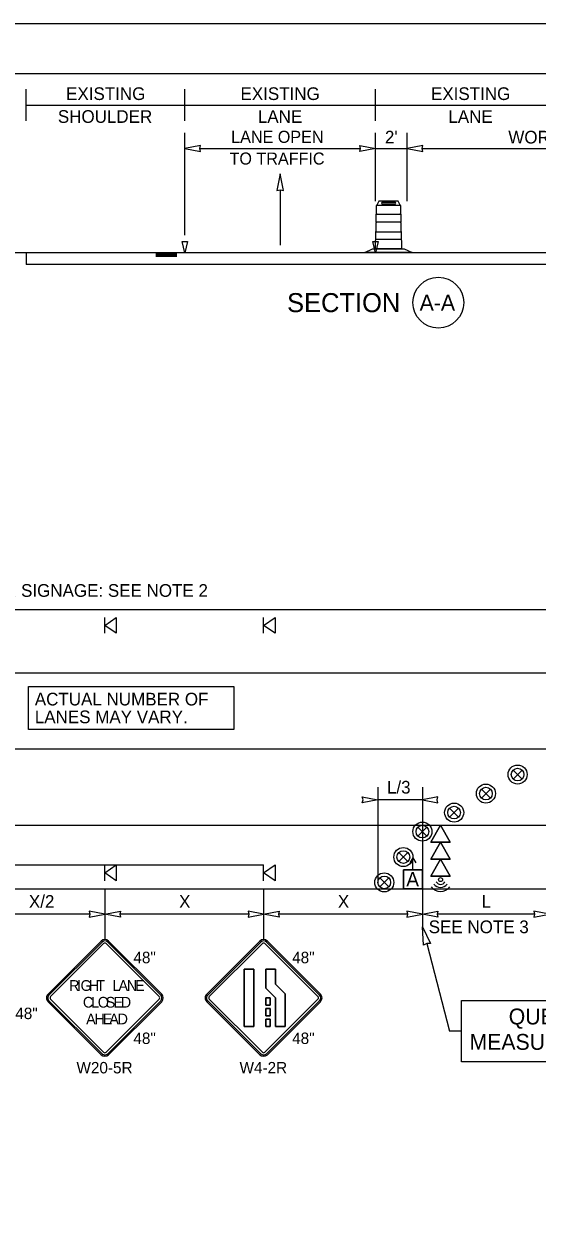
# Model space of a CAD drawing. Extents: x 99999 to 100116, y 99995 to 100013.
# Drawn here: x 100024.26 to 100027.5, y 100003.19 to 100010.69 of the extents above; entities that cross this region are included whole.
import ezdxf

# ---------------------------------------------------------------- set-up
doc = ezdxf.new("R2010")
doc.units = 0
for name, color, linetype in [('RD_ED_ShoulderPavedEdge', 7, 'Continuous'), ('RD_MK_LineEdgeWhite', 7, 'Continuous'), ('RD_MK_LineEdgeYellow', 7, 'Continuous'), ('RD_MK_LineLane', 7, 'Continuous'), ('SH_GI_PlotLimits', 7, 'Continuous'), ('SH_GI_SheetBorder', 7, 'Continuous'), ('SH_TI_Tables', 7, 'Continuous'), ('SH_TI_WZSectionCut', 7, 'Continuous'), ('TR_SN_ConstructionSigns', 7, 'Continuous'), ('TR_WZ_ArrowLeftStrRightTurn', 7, 'Continuous'), ('TR_WZ_PortableSignMountBlk-Org', 7, 'Continuous'), ('TR_WZ_SequentialArrowSign', 7, 'Continuous'), ('TR_WZ_TrafficSafetyDrum', 7, 'Continuous'), ('TR_WZ_TrafficSafetyDrumElev', 7, 'Continuous'), ('TR_WZ_WorkZoneDetails', 7, 'Continuous'), ('TR_WZ_WorkZoneTextCurrent', 7, 'Continuous')]:
    doc.layers.add(name, color=color, linetype=linetype)

msp = doc.modelspace()

# ---------------------------------------------------------------- linework, layer by layer
at = {"layer": 'RD_ED_ShoulderPavedEdge'}
for p, q in [((100021.7753, 100006.9957), (100035.62, 100006.9957)), ((100021.7753, 100005.2357), (100035.62, 100005.2357))]:
    msp.add_line(p, q, dxfattribs=at)
at = {"layer": 'RD_MK_LineEdgeWhite'}
msp.add_line((100021.7753, 100005.6357), (100035.62, 100005.6357), dxfattribs=at)
at = {"layer": 'RD_MK_LineEdgeYellow'}
msp.add_line((100021.7753, 100006.5957), (100035.62, 100006.5957), dxfattribs=at)
at = {"layer": 'RD_MK_LineLane'}
msp.add_lwpolyline([(100035.62, 100006.1157), (100021.7753, 100006.1157)], dxfattribs=at)
at = {"layer": 'SH_GI_PlotLimits'}
msp.add_lwpolyline([(100019.0625, 99999.6875), (100036.0625, 99999.6875), (100036.0625, 100010.6875), (100019.0625, 100010.6875)], close=True, dxfattribs=at)
at = {"layer": 'SH_GI_SheetBorder'}
msp.add_line((100020, 100010.375), (100035.75, 100010.375), dxfattribs=at)
at = {"layer": 'SH_TI_Tables'}
msp.add_lwpolyline([(100024.2941, 100006.511), (100025.5872, 100006.511), (100025.5872, 100006.239), (100024.2941, 100006.239)], close=True, dxfattribs=at)
at = {"layer": 'SH_TI_WZSectionCut'}
for p, q in [((100024.2794, 100010.075), (100024.2794, 100010.275)), ((100025.2794, 100010.075), (100025.2794, 100010.275)), ((100026.4794, 100010.075), (100026.4794, 100010.275)), ((100024.2794, 100010.175), (100025.2794, 100010.175)), ((100025.2794, 100010.175), (100026.4794, 100010.175)), ((100026.4794, 100010.175), (100027.6794, 100010.175)), ((100025.2794, 100009.3547), (100025.2794, 100010.001)), ((100026.4794, 100009.57), (100026.4794, 100010.001)), ((100026.6794, 100009.57), (100026.6794, 100010.001)), ((100025.3731, 100009.901), (100026.3857, 100009.901)), ((100026.4794, 100009.901), (100026.6794, 100009.901)), ((100026.7731, 100009.901), (100028.5857, 100009.901)), ((100024.2794, 100009.2449), (100024.2794, 100009.1699)), ((100028.6794, 100009.2449), (100024.2794, 100009.2449)), ((100025.0964, 100009.2397), (100025.2294, 100009.2397)), ((100025.0964, 100009.2341), (100025.2294, 100009.2341)), ((100025.0964, 100009.2284), (100025.2294, 100009.2284)), ((100025.0964, 100009.2232), (100025.2294, 100009.2232)), ((100028.6794, 100009.1699), (100024.2794, 100009.1699))]:
    msp.add_line(p, q, dxfattribs=at)
for points in [[(100025.2794, 100009.901), (100025.3777, 100009.8817), (100025.3731, 100009.901), (100025.3777, 100009.9203)], [(100026.4794, 100009.901), (100026.3811, 100009.8817), (100026.3857, 100009.901), (100026.3811, 100009.9203)], [(100026.6794, 100009.901), (100026.7777, 100009.8817), (100026.7731, 100009.901), (100026.7777, 100009.9203)], [(100025.2627, 100009.3147), (100025.296, 100009.3147), (100025.2794, 100009.2449)], [(100026.4627, 100009.3147), (100026.4961, 100009.3147), (100026.4794, 100009.2449)]]:
    msp.add_lwpolyline(points, close=True, dxfattribs=at)
msp.add_circle((100026.8759, 100008.93), 0.16, dxfattribs=at)
msp.add_open_spline([(100024.2794, 100009.2449), (100024.0282, 100009.2449), (100023.9027, 100009.1828), (100023.7773, 100009.1828)], degree=2, dxfattribs=at)
at = {"layer": 'TR_SN_ConstructionSigns'}
for p, q in [((100024.7514, 100004.9058), (100024.4173, 100004.5717)), ((100024.7574, 100004.8999), (100024.4233, 100004.5658)), ((100024.4332, 100004.5558), (100024.7673, 100004.8899)), ((100024.7832, 100004.8899), (100025.1173, 100004.5558)), ((100025.1273, 100004.5658), (100024.7932, 100004.8999)), ((100025.1333, 100004.5717), (100024.7991, 100004.9058)), ((100025.7514, 100004.9058), (100025.4173, 100004.5717)), ((100025.7574, 100004.8999), (100025.4233, 100004.5658)), ((100025.4332, 100004.5558), (100025.7673, 100004.8899)), ((100025.7832, 100004.8899), (100026.1173, 100004.5558)), ((100026.1273, 100004.5658), (100025.7932, 100004.8999)), ((100026.1333, 100004.5717), (100025.7991, 100004.9058)), ((100025.6536, 100004.7279), (100025.7141, 100004.7279)), ((100025.6536, 100004.3679), (100025.6536, 100004.7279)), ((100025.7141, 100004.7279), (100025.6536, 100004.7279)), ((100025.6536, 100004.7279), (100025.6536, 100004.3679)), ((100025.7141, 100004.7279), (100025.7141, 100004.3679)), ((100025.7141, 100004.3679), (100025.7141, 100004.7279)), ((100025.7893, 100004.7279), (100025.8498, 100004.7279)), ((100025.7893, 100004.6083), (100025.7893, 100004.7279)), ((100025.8498, 100004.7279), (100025.7893, 100004.7279)), ((100025.7893, 100004.7279), (100025.7893, 100004.6083)), ((100025.8498, 100004.7279), (100025.8498, 100004.6334)), ((100025.8498, 100004.6334), (100025.8498, 100004.7279)), ((100025.8498, 100004.5479), (100025.7893, 100004.6083)), ((100025.7893, 100004.6083), (100025.8498, 100004.5479)), ((100025.8498, 100004.6334), (100025.9103, 100004.5729)), ((100025.9103, 100004.5729), (100025.8498, 100004.6334)), ((100025.9103, 100004.5729), (100025.9103, 100004.3679)), ((100025.9103, 100004.3679), (100025.9103, 100004.5729)), ((100024.4173, 100004.524), (100024.7514, 100004.1899)), ((100024.4233, 100004.53), (100024.7574, 100004.1959)), ((100024.7673, 100004.2058), (100024.4332, 100004.5399)), ((100025.1173, 100004.5399), (100024.7832, 100004.2058)), ((100024.7932, 100004.1959), (100025.1273, 100004.53)), ((100024.7991, 100004.1899), (100025.1333, 100004.524)), ((100025.4173, 100004.524), (100025.7514, 100004.1899)), ((100025.4233, 100004.53), (100025.7574, 100004.1959)), ((100025.7673, 100004.2058), (100025.4332, 100004.5399)), ((100026.1173, 100004.5399), (100025.7832, 100004.2058)), ((100025.7893, 100004.5479), (100025.8161, 100004.5479)), ((100025.7893, 100004.5029), (100025.7893, 100004.5479)), ((100025.8161, 100004.5479), (100025.7893, 100004.5479)), ((100025.7893, 100004.5479), (100025.7893, 100004.5029)), ((100025.8161, 100004.5029), (100025.7893, 100004.5029)), ((100025.7893, 100004.5029), (100025.8161, 100004.5029)), ((100025.7932, 100004.1959), (100026.1273, 100004.53)), ((100025.7991, 100004.1899), (100026.1333, 100004.524)), ((100025.8161, 100004.5479), (100025.8161, 100004.5029)), ((100025.8161, 100004.5029), (100025.8161, 100004.5479)), ((100025.8498, 100004.3679), (100025.8498, 100004.5479)), ((100025.8498, 100004.5479), (100025.8498, 100004.3679)), ((100025.7893, 100004.4804), (100025.8161, 100004.4804)), ((100025.7893, 100004.4354), (100025.7893, 100004.4804)), ((100025.8161, 100004.4804), (100025.7893, 100004.4804)), ((100025.7893, 100004.4804), (100025.7893, 100004.4354)), ((100025.8161, 100004.4354), (100025.7893, 100004.4354)), ((100025.7893, 100004.4354), (100025.8161, 100004.4354)), ((100025.7893, 100004.4129), (100025.8161, 100004.4129)), ((100025.7893, 100004.3679), (100025.7893, 100004.4129)), ((100025.8161, 100004.4129), (100025.7893, 100004.4129)), ((100025.7893, 100004.4129), (100025.7893, 100004.3679)), ((100025.8161, 100004.4804), (100025.8161, 100004.4354)), ((100025.8161, 100004.4354), (100025.8161, 100004.4804)), ((100025.8161, 100004.4129), (100025.8161, 100004.3679)), ((100025.8161, 100004.3679), (100025.8161, 100004.4129)), ((100025.7141, 100004.3679), (100025.6536, 100004.3679)), ((100025.6536, 100004.3679), (100025.7141, 100004.3679)), ((100025.8161, 100004.3679), (100025.7893, 100004.3679)), ((100025.7893, 100004.3679), (100025.8161, 100004.3679)), ((100025.9103, 100004.3679), (100025.8498, 100004.3679)), ((100025.8498, 100004.3679), (100025.9103, 100004.3679))]:
    msp.add_line(p, q, dxfattribs=at)
for centre, radius, start, end in [((100024.7753, 100004.882), 0.0338, 45, 135), ((100024.7753, 100004.882), 0.0253, 45, 135), ((100024.7753, 100004.882), 0.0113, 45, 135), ((100025.7753, 100004.882), 0.0338, 45, 135), ((100025.7753, 100004.882), 0.0253, 45, 135), ((100025.7753, 100004.882), 0.0113, 45, 135), ((100024.4412, 100004.5479), 0.0338, 135, 225.00001), ((100024.4412, 100004.5479), 0.0253, 135, 225.00001), ((100025.1094, 100004.5479), 0.0253, 315.00002, 45), ((100025.1094, 100004.5479), 0.0338, 315.00001, 45.00001), ((100025.4412, 100004.5479), 0.0338, 135, 225.00001), ((100025.4412, 100004.5479), 0.0253, 135, 225.00001), ((100026.1094, 100004.5479), 0.0253, 315.00002, 45), ((100026.1094, 100004.5479), 0.0338, 315.00001, 45.00001), ((100024.4412, 100004.5479), 0.0113, 135, 225.00001), ((100025.1094, 100004.5479), 0.0113, 315.00002, 45), ((100025.4412, 100004.5479), 0.0113, 135, 225.00001), ((100026.1094, 100004.5479), 0.0113, 315.00002, 45), ((100024.7753, 100004.2138), 0.0338, 225.00001, 315.00001), ((100024.7753, 100004.2138), 0.0253, 225.00001, 315.00002), ((100024.7753, 100004.2138), 0.0113, 225.00001, 315.00002), ((100025.7753, 100004.2138), 0.0338, 225.00001, 315.00001), ((100025.7753, 100004.2138), 0.0253, 225.00001, 315.00002), ((100025.7753, 100004.2138), 0.0113, 225.00001, 315.00002)]:
    msp.add_arc(centre, radius, start, end, dxfattribs=at)
at = {"layer": 'TR_WZ_ArrowLeftStrRightTurn'}
msp.add_line((100025.8794, 100009.6418), (100025.8794, 100009.292), dxfattribs=at)
msp.add_lwpolyline([(100025.8794, 100009.742), (100025.8588, 100009.6369), (100025.8794, 100009.6418), (100025.9, 100009.6369)], close=True, dxfattribs=at)
at = {"layer": 'TR_WZ_PortableSignMountBlk-Org'}
for p, q in [((100024.7753, 100006.8458), (100024.7753, 100006.9458)), ((100025.7753, 100006.8458), (100025.7753, 100006.9458)), ((100024.7753, 100005.2858), (100024.7753, 100005.3858)), ((100025.7753, 100005.2858), (100025.7753, 100005.3858))]:
    msp.add_line(p, q, dxfattribs=at)
for points in [[(100024.7753, 100006.8957), (100024.8471, 100006.9458), (100024.8471, 100006.8458)], [(100025.7753, 100006.8957), (100025.8471, 100006.9458), (100025.8471, 100006.8458)], [(100024.7753, 100005.3357), (100024.8471, 100005.3858), (100024.8471, 100005.2858)], [(100025.7753, 100005.3357), (100025.8471, 100005.3858), (100025.8471, 100005.2858)]]:
    msp.add_lwpolyline(points, close=True, dxfattribs=at)
at = {"layer": 'TR_WZ_SequentialArrowSign'}
for points in [[(100026.8895, 100005.6357), (100026.8278, 100005.5291), (100026.8895, 100005.5291), (100026.9513, 100005.5291), (100026.8895, 100005.6357)], [(100026.9513, 100005.5291), (100026.8895, 100005.5291), (100026.8278, 100005.5291), (100026.8895, 100005.6357), (100026.9513, 100005.5291)], [(100026.8895, 100005.5291), (100026.8278, 100005.4224), (100026.8895, 100005.4224), (100026.9513, 100005.4224), (100026.8895, 100005.5291)], [(100026.9513, 100005.4224), (100026.8895, 100005.4224), (100026.8278, 100005.4224), (100026.8895, 100005.5291), (100026.9513, 100005.4224)], [(100026.8895, 100005.4224), (100026.8278, 100005.3157), (100026.9513, 100005.3157), (100026.8895, 100005.4224)], [(100026.9513, 100005.3157), (100026.8278, 100005.3157), (100026.8895, 100005.4224), (100026.9513, 100005.3157)]]:
    msp.add_lwpolyline(points, dxfattribs=at)
msp.add_circle((100026.8895, 100005.2932), 0.0125, dxfattribs=at)
for radius, start, end in [(0.075, 217.32912, 322.67088), (0.05, 213.97816, 326.02184), (0.03, 207.15796, 332.84204)]:
    msp.add_arc((100026.8895, 100005.2932), radius, start, end, dxfattribs=at)
at = {"layer": 'TR_WZ_TrafficSafetyDrum'}
for p, q in [((100027.347, 100005.984), (100027.4036, 100005.9274)), ((100027.4036, 100005.984), (100027.347, 100005.9274)), ((100027.147, 100005.864), (100027.2036, 100005.8074)), ((100027.2036, 100005.864), (100027.147, 100005.8074)), ((100026.947, 100005.744), (100027.0036, 100005.6874)), ((100027.0036, 100005.744), (100026.947, 100005.6874)), ((100026.747, 100005.624), (100026.8036, 100005.5674)), ((100026.8036, 100005.624), (100026.747, 100005.5674)), ((100026.627, 100005.464), (100026.6836, 100005.4074)), ((100026.6836, 100005.464), (100026.627, 100005.4074)), ((100026.507, 100005.304), (100026.5636, 100005.2474)), ((100026.5636, 100005.304), (100026.507, 100005.2474))]:
    msp.add_line(p, q, dxfattribs=at)
for centre, radius in [((100027.3753, 100005.9557), 0.06), ((100027.3753, 100005.9557), 0.06), ((100027.3753, 100005.9557), 0.04), ((100027.1753, 100005.8357), 0.06), ((100027.1753, 100005.8357), 0.06), ((100027.1753, 100005.8357), 0.04), ((100026.9753, 100005.7157), 0.06), ((100026.9753, 100005.7157), 0.06), ((100026.9753, 100005.7157), 0.04), ((100026.7753, 100005.5957), 0.06), ((100026.7753, 100005.5957), 0.06), ((100026.7753, 100005.5957), 0.04), ((100026.6553, 100005.4357), 0.06), ((100026.6553, 100005.4357), 0.06), ((100026.6553, 100005.4357), 0.04), ((100026.5353, 100005.2757), 0.06), ((100026.5353, 100005.2757), 0.06), ((100026.5353, 100005.2757), 0.04)]:
    msp.add_circle(centre, radius, dxfattribs=at)
at = {"layer": 'TR_WZ_TrafficSafetyDrumElev'}
for p, q in [((100026.4878, 100009.545), (100026.6358, 100009.545)), ((100026.4878, 100009.545), (100026.6358, 100009.545)), ((100026.5222, 100009.564), (100026.604, 100009.564)), ((100026.604, 100009.551), (100026.5222, 100009.551)), ((100026.4849, 100009.4871), (100026.6386, 100009.4871)), ((100026.4849, 100009.4372), (100026.4849, 100009.4871)), ((100026.6386, 100009.4372), (100026.4849, 100009.4372)), ((100026.6386, 100009.4871), (100026.6386, 100009.4372)), ((100026.4812, 100009.377), (100026.6423, 100009.377)), ((100026.4812, 100009.3271), (100026.4812, 100009.377)), ((100026.6423, 100009.377), (100026.6423, 100009.3271)), ((100026.6423, 100009.3271), (100026.4812, 100009.3271))]:
    msp.add_line(p, q, dxfattribs=at)
for points in [[(100026.4868, 100009.4915), (100026.4868, 100009.543)], [(100026.4868, 100009.4915), (100026.4868, 100009.543)], [(100026.6368, 100009.543), (100026.6368, 100009.4915)], [(100026.6368, 100009.543), (100026.6368, 100009.4915)], [(100026.4831, 100009.3814), (100026.4831, 100009.4327)], [(100026.4831, 100009.3814), (100026.4831, 100009.4327)], [(100026.4849, 100009.4365), (100026.4849, 100009.4878)], [(100026.4849, 100009.4365), (100026.4849, 100009.4878)], [(100026.6386, 100009.4878), (100026.6386, 100009.4365)], [(100026.6386, 100009.4878), (100026.6386, 100009.4365)], [(100026.6405, 100009.4327), (100026.6405, 100009.3814)], [(100026.6405, 100009.4327), (100026.6405, 100009.3814)], [(100026.4812, 100009.3264), (100026.4812, 100009.3777)], [(100026.4812, 100009.3264), (100026.4812, 100009.3777)], [(100026.6423, 100009.3777), (100026.6423, 100009.3264)], [(100026.6423, 100009.3777), (100026.6423, 100009.3264)], [(100026.6442, 100009.3226), (100026.6442, 100009.27), (100026.4794, 100009.27), (100026.4794, 100009.3226)], [(100026.6442, 100009.3226), (100026.6442, 100009.27), (100026.4794, 100009.27), (100026.4794, 100009.3226)]]:
    msp.add_lwpolyline(points, dxfattribs=at)
for points in [[(100026.6358, 100009.545), (100026.6226, 100009.57), (100026.5009, 100009.57), (100026.4878, 100009.545)], [(100026.4118, 100009.245), (100026.462, 100009.27), (100026.6615, 100009.27), (100026.7118, 100009.245)]]:
    msp.add_lwpolyline(points, close=True, dxfattribs=at)
for centre, major_axis, ratio, start_param, end_param in [((100026.488, 100009.5426), (0, 0.00249), 0.493438, 0.177149, 1.393647), ((100026.488, 100009.5426), (0, 0.00249), 0.493438, 0.177149, 1.393647), ((100026.5222, 100009.5575), (0, 0.0065), 0.570305, 0, 3.141593), ((100026.604, 100009.5575), (0, 0.0065), 0.570305, 3.141593, 6.283185), ((100026.6356, 100009.5426), (0, 0.00249), 0.493438, 4.889538, 6.106036), ((100026.6356, 100009.5426), (0, 0.00249), 0.493438, 4.889538, 6.106036), ((100026.4865, 100009.4296), (0, 0.00758), 0.493438, 0.4288, 1.141997), ((100026.4865, 100009.4296), (0, 0.00758), 0.493438, 0.4288, 1.141997), ((100026.4883, 100009.4846), (0, 0.00758), 0.493438, 0.4288, 1.141997), ((100026.4883, 100009.4846), (0, 0.00758), 0.493438, 0.4288, 1.141997), ((100026.6352, 100009.4846), (0, 0.00758), 0.493438, 5.141189, 5.854386), ((100026.6352, 100009.4846), (0, 0.00758), 0.493438, 5.141189, 5.854386), ((100026.6371, 100009.4296), (0, 0.00758), 0.493438, 5.141189, 5.854386), ((100026.6371, 100009.4296), (0, 0.00758), 0.493438, 5.141189, 5.854386), ((100026.4846, 100009.3745), (0, 0.00758), 0.493438, 0.4288, 1.141997), ((100026.4846, 100009.3745), (0, 0.00758), 0.493438, 0.4288, 1.141997), ((100026.6389, 100009.3745), (0, 0.00758), 0.493438, 5.141189, 5.854386), ((100026.6389, 100009.3745), (0, 0.00758), 0.493438, 5.141189, 5.854386), ((100026.4828, 100009.3195), (0, 0.00758), 0.493438, 0.4288, 1.141997), ((100026.4828, 100009.3195), (0, 0.00758), 0.493438, 0.4288, 1.141997), ((100026.6408, 100009.3195), (0, 0.00758), 0.493438, 5.141189, 5.854386), ((100026.6408, 100009.3195), (0, 0.00758), 0.493438, 5.141189, 5.854386)]:
    msp.add_ellipse(centre, major_axis=major_axis, ratio=ratio, start_param=start_param, end_param=end_param, dxfattribs=at)
at = {"layer": 'TR_WZ_WorkZoneDetails'}
for p, q in [((100026.4953, 100005.8757), (100026.4953, 100005.2757)), ((100026.7753, 100005.8757), (100026.7753, 100004.9957)), ((100026.7753, 100005.7957), (100026.4953, 100005.7957)), ((100023.1753, 100005.3858), (100025.7753, 100005.3858)), ((100026.7153, 100005.4307), (100026.6965, 100005.3983)), ((100026.7153, 100005.3557), (100026.7153, 100005.4307)), ((100026.7153, 100005.4307), (100026.734, 100005.3983)), ((100024.7753, 100005.236), (100024.7753, 100004.9157)), ((100025.7753, 100005.236), (100025.7753, 100004.9157)), ((100024.6815, 100005.0757), (100024.069, 100005.0757)), ((100025.6815, 100005.0757), (100024.869, 100005.0757)), ((100026.6815, 100005.0757), (100025.869, 100005.0757)), ((100027.4815, 100005.0757), (100026.869, 100005.0757))]:
    msp.add_line(p, q, dxfattribs=at)
for points in [[(100026.4953, 100005.7957), (100026.397, 100005.7765), (100026.4016, 100005.7957), (100026.397, 100005.815)], [(100026.7753, 100005.7957), (100026.8736, 100005.7765), (100026.869, 100005.7957), (100026.8736, 100005.815)], [(100026.6553, 100005.3557), (100026.7753, 100005.3557), (100026.7753, 100005.2357), (100026.6553, 100005.2357)], [(100024.7753, 100005.0757), (100024.677, 100005.095), (100024.6815, 100005.0757), (100024.677, 100005.0565)], [(100024.7753, 100005.0757), (100024.8736, 100005.095), (100024.869, 100005.0757), (100024.8736, 100005.0565)], [(100025.7753, 100005.0757), (100025.677, 100005.095), (100025.6815, 100005.0757), (100025.677, 100005.0565)], [(100025.7753, 100005.0757), (100025.8736, 100005.095), (100025.869, 100005.0757), (100025.8736, 100005.0565)], [(100026.7753, 100005.0757), (100026.677, 100005.095), (100026.6815, 100005.0757), (100026.677, 100005.0565)], [(100026.7753, 100005.0757), (100026.8736, 100005.095), (100026.869, 100005.0757), (100026.8736, 100005.0565)], [(100027.5753, 100005.0757), (100027.477, 100005.095), (100027.4815, 100005.0757), (100027.477, 100005.0565)]]:
    msp.add_lwpolyline(points, close=True, dxfattribs=at)
msp.add_lwpolyline([(100026.6553, 100005.3557), (100026.6553, 100005.2357), (100026.7753, 100005.2357), (100026.7753, 100005.3557), (100026.7153, 100005.3557), (100026.6553, 100005.3557)], dxfattribs=at)
at = {"layer": 'TR_WZ_WorkZoneTextCurrent'}
for p in [(100026.8026, 100004.8906), (100027.0222, 100004.338)]:
    msp.add_line(p, (100026.946, 100004.338), dxfattribs=at)
for points in [[(100026.7753, 100004.9957), (100026.8254, 100004.8911), (100026.8025, 100004.8906), (100026.7822, 100004.8799)], [(100027.0222, 100004.5305), (100028.8727, 100004.5305), (100028.8727, 100004.1455), (100027.0222, 100004.1455)]]:
    msp.add_lwpolyline(points, close=True, dxfattribs=at)

# ---------------------------------------------------------------- texts
at = {"layer": 'SH_TI_Tables'}
for s, p in [('ACTUAL NUMBER OF', (100024.3341, 100006.391)), ('LANES MAY VARY.', (100024.3341, 100006.279))]:
    msp.add_text(s, height=0.08, rotation=360, dxfattribs=at).set_placement(p)
at = {"layer": 'SH_TI_WZSectionCut'}
for s, height, p in [('EXISTING', 0.08, (100024.5311, 100010.207)), ('EXISTING', 0.08, (100025.6296, 100010.207)), ('EXISTING', 0.08, (100026.8296, 100010.207)), ('SHOULDER', 0.08, (100024.4792, 100010.063)), ('LANE', 0.08, (100025.739, 100010.063)), ('LANE', 0.08, (100026.939, 100010.063)), ('SECTION', 0.12, (100025.9229, 100008.87)), ('A-A', 0.1, (100026.7581, 100008.88))]:
    msp.add_text(s, height=height, rotation=360, dxfattribs=at).set_placement(p)
for s, height, p in [('LANE OPEN', 0.076, (100025.5707, 100009.937)), ("2'", 0.08, (100026.5394, 100009.933)), ('WORK AREA', 0.08, (100027.3165, 100009.933)), ('TO TRAFFIC', 0.076, (100025.5606, 100009.8002))]:
    msp.add_text(s, height=height, dxfattribs=at).set_placement(p)
at = {"layer": 'TR_SN_ConstructionSigns'}
for s, p in [('48"', (100024.9551, 100004.7664)), ('48"', (100025.9551, 100004.7664)), ('48"', (100024.211, 100004.414)), ('48"', (100024.9551, 100004.2573)), ('48"', (100025.9551, 100004.2573)), ('W20-5R', (100024.5966, 100004.072)), ('W4-2R', (100025.6238, 100004.072))]:
    msp.add_text(s, height=0.072, rotation=360, dxfattribs=at).set_placement(p)
for s, p in [('R', (100024.5498, 100004.5922)), ('I', (100024.5991, 100004.5922)), ('G', (100024.6221, 100004.5922)), ('H', (100024.6734, 100004.5922)), ('T', (100024.7206, 100004.5922)), ('L', (100024.8225, 100004.5922)), ('A', (100024.861, 100004.5922)), ('N', (100024.9137, 100004.5922)), ('E', (100024.9663, 100004.5922)), ('C', (100024.6369, 100004.4867)), ('L', (100024.6882, 100004.4867)), ('O', (100024.7307, 100004.4867)), ('S', (100024.7807, 100004.4867)), ('E', (100024.83, 100004.4867)), ('D', (100024.8759, 100004.4867)), ('A', (100024.6572, 100004.3812)), ('H', (100024.7098, 100004.3812)), ('E', (100024.7625, 100004.3812)), ('A', (100024.803, 100004.3812)), ('D', (100024.8556, 100004.3812))]:
    msp.add_text(s, height=0.0675, dxfattribs=at).set_placement(p)
at = {"layer": 'TR_WZ_WorkZoneDetails'}
msp.add_text('A', height=0.09, dxfattribs=at).set_placement((100026.6737, 100005.2507))
at = {"layer": 'TR_WZ_WorkZoneTextCurrent'}
for s, height, p in [('LEFT SHOULDER SIGNAGE: SEE NOTE 2', 0.08, (100023.3319, 100007.0757)), ('L/3', 0.08, (100026.5521, 100005.8357)), ('QUEUE LOCATION', 0.1, (100027.3191, 100004.3805)), ('MEASURED FROM HERE', 0.1, (100027.0722, 100004.2205))]:
    msp.add_text(s, height=height, dxfattribs=at).set_placement(p)
for s, p in [('X/2', (100024.2968, 100005.1157)), ('X', (100025.2428, 100005.1157)), ('X', (100026.2428, 100005.1157)), ('L', (100027.1481, 100005.1157)), ('SEE NOTE 3', (100026.8151, 100004.9557))]:
    msp.add_text(s, height=0.08, rotation=360, dxfattribs=at).set_placement(p)

doc.saveas('drawing.dxf')
